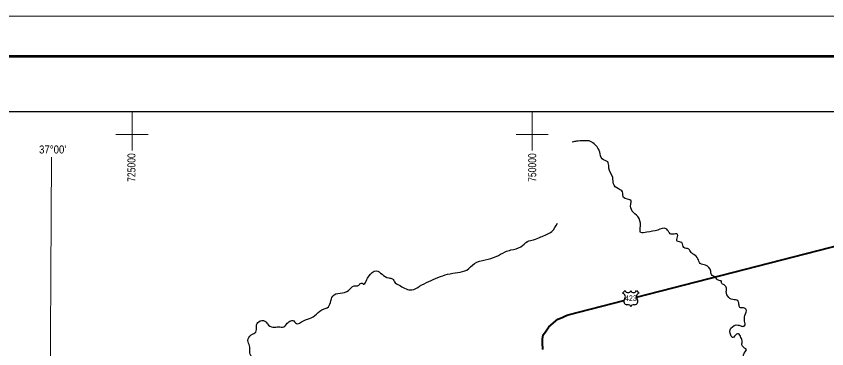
# Model space of a CAD drawing. Extents: x 553962 to 842807, y 8883888 to 9032388.
# Drawn here: x 717768 to 768390, y 9011596 to 9032388 of the extents above; entities that cross this region are included whole.
import ezdxf
from ezdxf.enums import TextEntityAlignment as Align

# ---------------------------------------------------------------- set-up
doc = ezdxf.new("R2010")
doc.units = 0
doc.header["$LTSCALE"] = 200
for name, color, linetype, lineweight in [('1', 7, 'Continuous', 13), ('12', 7, 'Continuous', 25), ('2', 7, 'Continuous', 13), ('24', 7, 'Continuous', 25), ('3', 7, 'Continuous', 13), ('48', 7, 'Continuous', 25)]:
    doc.layers.add(name, color=color, linetype=linetype, lineweight=lineweight)
doc.layers.add('46', color=7, linetype='Continuous')
doc.layers.add('47', color=7, linetype='Continuous')

msp = doc.modelspace()

# ---------------------------------------------------------------- linework, layer by layer
at = {"layer": '1'}
msp.add_lwpolyline([(719978.9, 9023574.5), (719561.6, 8949232.2), (719215.6, 8890710.6)], dxfattribs=at)
at = {"layer": '12', "lineweight": 40}
for points in [[(756511.8, 9014822.1), (770853.3, 9018520.5)], [(750651.7, 9011552.3), (750630.2, 9011986.6), (750642.2, 9012199), (750678.7, 9012472.5), (750822.8, 9012661.8), (751035.9, 9012978.6), (751591.1, 9013442.3), (751872.9, 9013558), (752063.8, 9013662.1), (752240.2, 9013720.5), (755713.2, 9014616.1)]]:
    msp.add_lwpolyline(points, dxfattribs=at)
at = {"layer": '2'}
for p, q in [((725000, 9024000), (725000, 9026438.8)), ((750000, 9024000), (750000, 9026438.8)), ((724000, 9025000), (726000, 9025000)), ((749000, 9025000), (751000, 9025000))]:
    msp.add_line(p, q, dxfattribs=at)
at = {"layer": '24'}
for points in [[(761990.5, 9015588.2), (761820.5, 9015711.9), (761820.5, 9015804.7), (761619.6, 9015882.1), (761449.5, 9016052.2), (761186.7, 9016237.8), (761140.4, 9016454.3), (760815.8, 9016825.6), (760491.2, 9016933.8), (760336.6, 9017227.7), (760089.3, 9017490.7), (759919.2, 9017614.4), (759764.7, 9017830.9), (759471, 9017923.7), (759331.9, 9018233.1), (759053.7, 9018325.9), (759069.1, 9018588.8), (759069.1, 9018758.9), (758775.4, 9018758.9), (758605.4, 9018789.9), (758450.8, 9019021.9), (758358.1, 9019099.2), (757832.5, 9019021.9), (757152.4, 9018882.7), (756766, 9018867.2), (756750.5, 9019269.4), (756580.5, 9019857.1), (756240.4, 9020197.4), (756147.7, 9020645.9), (756163.2, 9020847), (755699.4, 9021048.1), (755637.6, 9021403.8), (755374.8, 9021589.4), (755065.7, 9021914.2), (755019.3, 9022300.9), (754772, 9022888.7), (754772, 9022981.5), (754710.2, 9023275.3), (754370.1, 9023460.9), (754215.5, 9023894), (753782.8, 9024466.3), (753643.6, 9024559.1), (753210.8, 9024590), (752762.6, 9024574.6), (752496.5, 9024513.5)], [(732283.5, 9008972.5), (732567.2, 9009114.5), (732546.9, 9009438.9), (732405.1, 9009702.6), (732486.1, 9010392.1), (732567.2, 9010615.2), (732668.5, 9010797.7), (732668.5, 9011000.5), (732465.9, 9011122.2), (732364.5, 9011446.6), (732344.3, 9011771.1), (732242.9, 9012115.9), (732445.6, 9012460.6), (732729.3, 9012643.2), (732769.9, 9013008.2), (732911.7, 9013292.1), (733296.8, 9013332.7), (733459, 9013150.2), (733803.5, 9012947.4), (734148, 9012967.6), (734472.3, 9012967.6), (734695.2, 9013190.7), (734918.2, 9013353), (735039.8, 9013373.2), (735262.7, 9013170.4), (735708.6, 9013353), (736195, 9013535.5), (736620.6, 9013860), (737127.3, 9014143.9), (737188.1, 9014164.2), (737532.6, 9014894.2), (738525.7, 9015239), (738870.3, 9015522.9), (739133.7, 9015543.2), (739275.6, 9015685.2), (739376.9, 9015705.4), (739437.8, 9015644.6), (739620.2, 9015827.1), (739802.6, 9016151.6), (740248.4, 9016476.1), (740613.2, 9016253), (741038.8, 9016029.9), (741261.8, 9015969.1), (741444.2, 9015725.7), (741768.5, 9015522.9), (742113, 9015340.4), (742477.8, 9015279.6), (742964.2, 9015502.6), (743531.7, 9015806.8), (744707.2, 9016253), (745355.7, 9016374.7), (745902.9, 9016516.6), (746389.3, 9016922.2), (747058.2, 9017165.6), (747747.2, 9017368.4), (748294.5, 9017652.3), (748659.3, 9017774), (749287.5, 9017976.8), (749692.9, 9018301.3), (750078, 9018402.7), (750523.8, 9018585.2), (751212.9, 9018930), (751577.7, 9019457.2)], [(764711, 9001606), (764819.2, 9001652.4), (764695.5, 9001899.9), (764417.3, 9001961.7), (764494.6, 9002209.2), (764711, 9002317.5), (764881, 9002595.9), (764741.9, 9002936.2), (764571.9, 9003121.8), (764633.7, 9003353.8), (764850.1, 9003400.2), (764865.6, 9003663.1), (764927.4, 9003802.3), (764834.7, 9003910.6), (764494.6, 9004049.8), (764401.8, 9004297.2), (764587.3, 9004498.3), (764927.4, 9004792.2), (765004.7, 9004854.1), (765252, 9004637.5), (765468.4, 9004730.3), (765684.8, 9004792.2), (766071.2, 9005008.7), (766086.7, 9005117), (765777.5, 9005132.5), (765607.5, 9005302.6), (765576.6, 9005673.8), (765329.3, 9005797.6), (764834.7, 9006029.6), (764958.3, 9006617.3), (764973.8, 9006880.2), (764803.7, 9006926.7), (764772.8, 9007174.1), (764587.3, 9007437.1), (764417.3, 9007468), (764417.3, 9007777.3), (764401.8, 9008040.3), (764803.7, 9008473.3), (765020.1, 9008550.7), (765082, 9008937.4), (765066.5, 9009308.6), (765190.2, 9009339.5), (765112.9, 9009463.2), (764942.8, 9009556), (764726.5, 9009525.1), (764571.9, 9009509.6), (764479.1, 9009617.9), (764386.4, 9009509.6), (764463.7, 9009339.5), (764494.6, 9009215.8), (764386.4, 9009169.4), (764170, 9009355), (763799, 9009540.6), (763737.2, 9009772.6), (763907.2, 9009911.8), (764046.3, 9010097.4), (764061.8, 9010344.9), (763876.3, 9010391.3), (763706.3, 9010236.6), (763551.7, 9010221.1), (763459, 9010499.5), (763505.3, 9010731.5), (763397.1, 9010808.9), (763319.8, 9010747), (763196.2, 9010963.6), (763288.9, 9011412.1), (763366.2, 9011535.8), (763258, 9011644.1), (763103.4, 9011798.8), (763103.4, 9012030.8), (763026.2, 9012309.2), (762871.6, 9012541.2), (762624.3, 9012386.5), (762531.5, 9012293.7), (762392.4, 9012448.4), (762407.9, 9012881.5), (762856.1, 9013082.5), (763072.5, 9013005.2), (763258, 9013036.1), (763258, 9013330), (763273.5, 9013670.3), (763350.8, 9014057), (763196.2, 9014149.8), (762964.3, 9014180.7), (762902.5, 9014381.8), (762778.8, 9014644.7), (762608.8, 9014660.2), (762268.8, 9014799.4), (762114.2, 9015186.1), (762129.6, 9015387.1), (761990.5, 9015588.2)]]:
    msp.add_spline(points, degree=3, dxfattribs=at)
at = {"layer": '3'}
msp.add_lwpolyline([(842807.3, 9032387.8), (842807.3, 8883887.8), (553961.7, 8883887.8), (553961.7, 9032387.8)], close=True, dxfattribs=at)
at = {"layer": '3', "lineweight": 53}
msp.add_lwpolyline([(840307.3, 9029887.8), (840307.3, 8886387.8), (560211.7, 8886387.8), (560211.7, 9029887.8)], close=True, dxfattribs=at)
at = {"layer": '3', "lineweight": 25}
msp.add_lwpolyline([(563033.9, 9026438.8), (793061.1, 9026438.8), (793495.6, 8889836.8), (563468.3, 8889836.8)], close=True, dxfattribs=at)
at = {"layer": '48'}
for p, q in [((755641.3, 9015073.1), (755801.2, 9015233)), ((756500.5, 9015233), (756660.5, 9015073.1))]:
    msp.add_line(p, q, dxfattribs=at)
for centre, radius, start, end in [((755579.2, 9014851.3), 230.3, 317.5721, 74.36886), ((755976.1, 9015300), 187.2, 200.95927, 339.04073), ((756325.7, 9015300), 187.2, 200.95927, 339.04073), ((756722.5, 9014851.3), 230.3, 105.62774, 222.4279), ((755932.7, 9014566.1), 224.7, 144.73733, 264.65778), ((755910.8, 9013752.7), 589.7, 72.89371, 89.90057), ((756056.5, 9014226), 94.4, 357.69345, 72.92955), ((756245.2, 9014226), 94.4, 107.07045, 182.30655), ((756391, 9013752.7), 589.7, 90.09943, 107.10629), ((756369, 9014566.1), 224.7, 275.34222, 35.26267)]:
    msp.add_arc(centre, radius, start, end, dxfattribs=at)

# ---------------------------------------------------------------- texts
at = {"layer": '46', "width": 0.9}
msp.add_text("37°00'", height=500, dxfattribs=at).set_placement((720041.2, 9023806.8), align=Align.CENTER)
at = {"layer": '47', "width": 0.8}
for s, p in [('725000', (725213.9, 9022925.4)), ('750000', (750242.8, 9022925.4))]:
    msp.add_text(s, height=500, rotation=90, dxfattribs=at).set_placement(p, align=Align.CENTER)
at = {"layer": '48', "width": 0.75}
msp.add_text('423', height=350, dxfattribs=at).set_placement((756153.2, 9014585.3), align=Align.CENTER)

doc.saveas('drawing.dxf')
